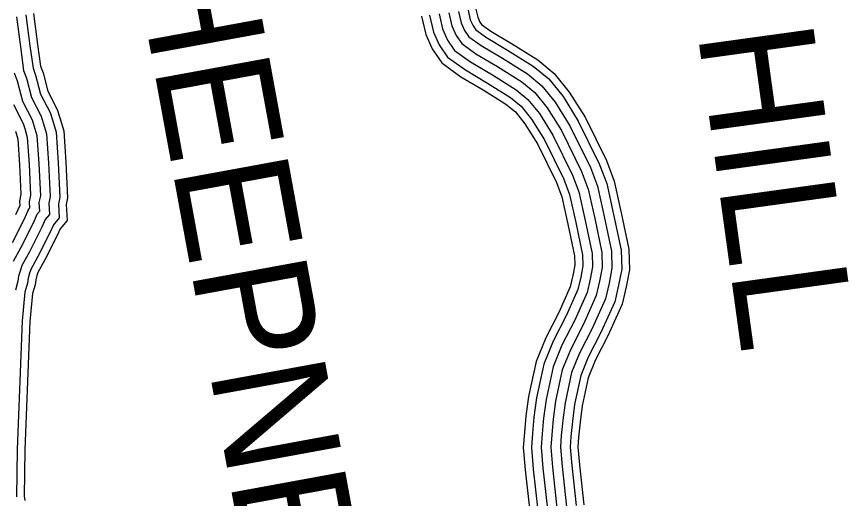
# Model space of a CAD drawing. Extents: x 1551132 to 1791609, y 378168 to 563823.
# Drawn here: x 1601513 to 1604177, y 415289 to 416832 of the extents above; entities that cross this region are included whole.
import ezdxf

# ---------------------------------------------------------------- set-up
doc = ezdxf.new("R2010")
doc.units = 0
for name, color, linetype in [('DESIGN - ROW - Right-of-Way and Easement Labels', 7, 'Continuous'), ('SURVEY - PROPERTY - Owners', 7, 'Continuous'), ('SURVEY - TRANSPORTATION - Roads', 7, 'Continuous')]:
    doc.layers.add(name, color=color, linetype=linetype)

msp = doc.modelspace()

# ---------------------------------------------------------------- linework, layer by layer
at = {"layer": 'SURVEY - PROPERTY - Owners'}
msp.add_lwpolyline([(1602897.507, 416844.16), (1602907.032, 416801.926), (1602920.698, 416771.684), (1602938.414, 416745.408), (1602984.097, 416712.799), (1603053.178, 416671.723), (1603131.251, 416622.863), (1603172.909, 416588.287), (1603212.4, 416539.703), (1603257.615, 416466.976), (1603322.18, 416335.864), (1603343.546, 416279.454), (1603364.479, 416184.943), (1603387.245, 416076.374), (1603388.687, 416028.214), (1603380.162, 415984.188), (1603369.612, 415938.17), (1603328.488, 415846.368), (1603287.506, 415766.607), (1603260.706, 415700.714), (1603239.107, 415599.845), (1603231.44, 415542.326), (1603230.482, 415530.818), (1603226.649, 415492.467), (1603223.765, 415452.416), (1603229.023, 415388.172), (1603243.523, 415257.627)], dxfattribs=at)
at = {"layer": 'SURVEY - TRANSPORTATION - Roads'}
for points in [[(1601542.805, 416837.034), (1601555.88, 416738.573), (1601565.73, 416667.005), (1601574.021, 416644.363), (1601590.029, 416583.686), (1601620.403, 416524.426), (1601627.87, 416500.759), (1601639.403, 416461.616), (1601646.553, 416363.797), (1601651.319, 416253.211), (1601647.069, 416231.635), (1601649.544, 416187.167), (1601631.345, 416165.075), (1601621.737, 416143.525), (1601581.496, 416063.889), (1601558.746, 416021.788), (1601554.671, 416010.129), (1601550.03, 415994.046), (1601547.805, 415978.228), (1601539.722, 415949.644), (1601530.88, 415856.909), (1601514.572, 415444.873), (1601512.222, 415293.502)], [(1601567.08, 416841.985), (1601580.371, 416741.89), (1601589.854, 416673.005), (1601597.621, 416651.78), (1601613.245, 416592.578), (1601643.345, 416533.843), (1601651.511, 416507.967), (1601663.861, 416466.066), (1601671.235, 416365.23), (1601676.144, 416251.327), (1601671.919, 416229.91), (1601674.76, 416178.909), (1601652.552, 416151.941), (1601644.061, 416132.916), (1601603.404, 416052.439), (1601581.429, 416011.763), (1601578.229, 416002.612), (1601574.263, 415988.87), (1601572.046, 415973.12), (1601564.121, 415945.069), (1601555.546, 415855.25), (1601539.28, 415444.198), (1601536.98, 415295.561), (1601539.413, 415282.268)], [(1602810.117, 416832.935), (1602823.425, 416773.925), (1602843.825, 416728.799), (1602874.549, 416683.223), (1602936.123, 416639.272), (1603007.496, 416596.837), (1603079.744, 416551.619), (1603110.269, 416526.286), (1603140.834, 416488.676), (1603180.842, 416424.333), (1603241.64, 416300.871), (1603259.273, 416254.303), (1603278.731, 416166.459), (1603299.806, 416065.982), (1603300.722, 416035.323), (1603294.331, 416002.33), (1603286.039, 415966.171), (1603249.398, 415884.369), (1603207.716, 415803.25), (1603176.55, 415726.623), (1603152.617, 415614.845), (1603144.209, 415551.768), (1603143.134, 415538.818), (1603139.251, 415499.984), (1603135.792, 415451.982), (1603141.709, 415379.747), (1603156.5, 415246.569)], [(1602835.742, 416836.227), (1602847.942, 416782.134), (1602866.358, 416741.366), (1602893.274, 416701.457), (1602950.189, 416660.831), (1603020.887, 416618.788), (1603094.844, 416572.503), (1603128.635, 416544.461), (1603161.817, 416503.635), (1603203.35, 416436.842), (1603265.248, 416311.13), (1603283.981, 416261.679), (1603303.872, 416171.876), (1603325.438, 416069.024), (1603326.513, 416033.239), (1603319.497, 415997.013), (1603310.539, 415957.962), (1603272.589, 415873.227), (1603231.107, 415792.508), (1603201.224, 415719.023), (1603177.975, 415610.445), (1603169.783, 415549.002), (1603168.742, 415536.476), (1603164.875, 415497.775), (1603161.583, 415452.107), (1603167.308, 415382.222), (1603182.008, 415249.81)], [(1602866.624, 416840.194), (1602877.483, 416792.034), (1602893.532, 416756.525), (1602915.848, 416723.432), (1602967.139, 416686.815), (1603037.029, 416645.255), (1603113.052, 416597.687), (1603150.768, 416566.37), (1603187.108, 416521.669), (1603230.482, 416451.909), (1603293.714, 416323.497), (1603313.764, 416270.562), (1603334.171, 416178.41), (1603356.346, 416072.699), (1603357.596, 416030.731), (1603349.829, 415990.597), (1603340.079, 415948.062), (1603300.539, 415859.801), (1603259.306, 415779.558), (1603230.965, 415709.872), (1603208.541, 415605.145), (1603200.608, 415545.66), (1603199.608, 415533.643), (1603195.758, 415495.125), (1603192.674, 415452.266), (1603198.166, 415385.197), (1603212.765, 415253.719)], [(1602897.507, 416844.16), (1602907.032, 416801.926), (1602920.698, 416771.684), (1602938.414, 416745.408), (1602984.097, 416712.799), (1603053.178, 416671.723), (1603131.251, 416622.863), (1603172.909, 416588.287), (1603212.4, 416539.703), (1603257.615, 416466.976), (1603322.18, 416335.864), (1603343.546, 416279.454), (1603364.479, 416184.943), (1603387.245, 416076.374), (1603388.687, 416028.214), (1603380.162, 415984.188), (1603369.612, 415938.17), (1603328.488, 415846.368), (1603287.506, 415766.607), (1603260.706, 415700.714), (1603239.107, 415599.845), (1603231.44, 415542.326), (1603230.482, 415530.818), (1603226.649, 415492.467), (1603223.765, 415452.416), (1603229.023, 415388.172), (1603243.523, 415257.627)], [(1602897.507, 416844.16), (1602907.032, 416801.926), (1602920.698, 416771.684), (1602938.414, 416745.408), (1602984.097, 416712.799), (1603053.178, 416671.723), (1603131.251, 416622.863), (1603172.909, 416588.287), (1603212.4, 416539.703), (1603257.615, 416466.976), (1603322.18, 416335.864), (1603343.546, 416279.454), (1603364.479, 416184.943), (1603387.245, 416076.374), (1603388.687, 416028.214), (1603380.162, 415984.188), (1603369.612, 415938.17), (1603328.488, 415846.368), (1603287.506, 415766.607), (1603260.706, 415700.714), (1603239.107, 415599.845), (1603231.44, 415542.326), (1603230.482, 415530.818), (1603226.649, 415492.467), (1603223.765, 415452.416), (1603229.023, 415388.172), (1603243.523, 415257.627)], [(1602928.39, 416848.127), (1602936.581, 416811.818), (1602947.864, 416786.842), (1602960.981, 416767.383), (1603001.055, 416738.783), (1603069.328, 416698.19), (1603149.451, 416648.039), (1603195.05, 416610.204), (1603237.691, 416557.736), (1603284.748, 416482.043), (1603350.646, 416348.231), (1603373.329, 416288.346), (1603394.787, 416191.477), (1603418.144, 416080.049), (1603419.778, 416025.698), (1603410.495, 415977.78), (1603399.145, 415928.278), (1603356.437, 415832.934), (1603315.705, 415753.657), (1603290.447, 415691.555), (1603269.673, 415594.544), (1603262.273, 415538.993), (1603261.356, 415527.993), (1603257.539, 415489.808), (1603254.856, 415452.566), (1603259.881, 415391.147), (1603274.281, 415261.536)], [(1602959.272, 416852.094), (1602966.122, 416821.718), (1602975.039, 416802.001), (1602983.555, 416789.359), (1603018.004, 416764.767), (1603085.469, 416724.657), (1603167.659, 416673.223), (1603217.183, 416632.113), (1603262.982, 416575.77), (1603311.88, 416497.11), (1603379.112, 416360.598), (1603403.112, 416297.23), (1603425.086, 416198.01), (1603449.052, 416083.724), (1603450.86, 416023.189), (1603440.827, 415971.363), (1603428.686, 415918.378), (1603384.387, 415819.509), (1603343.904, 415740.707), (1603320.188, 415682.405), (1603300.239, 415589.244), (1603293.097, 415535.651), (1603292.222, 415525.159), (1603288.422, 415487.158), (1603285.947, 415452.724), (1603290.739, 415394.123), (1603305.038, 415265.444)], [(1602983.897, 416855.252), (1602989.68, 416829.602), (1602996.696, 416814.085), (1603001.546, 416806.884), (1603031.529, 416785.484), (1603098.344, 416745.758), (1603182.167, 416693.298), (1603234.832, 416649.589), (1603283.148, 416590.146), (1603333.513, 416509.127), (1603401.803, 416370.457), (1603426.853, 416304.322), (1603449.244, 416203.219), (1603473.693, 416086.649), (1603475.651, 416021.181), (1603465.01, 415966.254), (1603452.227, 415910.486), (1603406.678, 415808.8), (1603366.387, 415730.381), (1603343.904, 415675.105), (1603324.613, 415585.011), (1603317.68, 415532.993), (1603316.838, 415522.909), (1603313.055, 415485.042), (1603310.738, 415452.841), (1603315.346, 415396.498), (1603329.554, 415268.553)], [(1601512.356, 416830.834), (1601525.156, 416734.423), (1601535.481, 416659.48), (1601544.414, 416635.062), (1601560.913, 416572.527), (1601591.621, 416512.609), (1601598.212, 416491.709), (1601608.729, 416456.041), (1601615.603, 416361.997), (1601620.195, 416255.577), (1601615.895, 416233.81), (1601617.92, 416197.534), (1601604.745, 416181.542), (1601593.729, 416156.842), (1601554.021, 416078.256), (1601530.305, 416034.347), (1601525.122, 416019.546), (1601519.639, 416000.537), (1601517.406, 415984.629), (1601509.131, 415955.378)], [(1601505.223, 416651.954), (1601514.806, 416625.762), (1601531.797, 416561.377), (1601562.846, 416500.792), (1601568.563, 416482.667), (1601578.054, 416450.466), (1601584.654, 416360.197), (1601589.062, 416257.944), (1601584.729, 416235.977), (1601586.296, 416207.901), (1601578.146, 416198.009), (1601565.721, 416170.15), (1601526.547, 416092.615), (1601501.856, 416046.914)], [(1601505.223, 416651.954), (1601514.806, 416625.762), (1601531.797, 416561.377), (1601562.846, 416500.792), (1601568.563, 416482.667), (1601578.054, 416450.466), (1601584.654, 416360.197), (1601589.062, 416257.944), (1601584.729, 416235.977), (1601586.296, 416207.901), (1601578.146, 416198.009), (1601565.721, 416170.15), (1601526.547, 416092.615), (1601501.856, 416046.914)], [(1601502.681, 416550.227), (1601534.072, 416488.975), (1601538.914, 416473.625), (1601547.38, 416444.891), (1601553.705, 416358.397), (1601557.93, 416260.311), (1601553.563, 416238.144), (1601554.671, 416218.268), (1601551.547, 416214.476), (1601537.714, 416183.459), (1601499.073, 416106.973)], [(1601509.256, 416464.575), (1601516.706, 416439.316), (1601522.756, 416356.597), (1601526.805, 416262.678), (1601522.389, 416240.319), (1601523.139, 416226.893), (1601509.706, 416196.776)]]:
    msp.add_lwpolyline(points, dxfattribs=at)

# ---------------------------------------------------------------- texts
at = {"layer": 'DESIGN - ROW - Right-of-Way and Easement Labels'}
for s, height, rotation, p in [('SHEEPNECK', 370.009, 280.397431, (1601827.066, 417348.873)), ('HILL', 370.0093, 277.842247, (1603693.338, 416781.509))]:
    msp.add_text(s, height=height, rotation=rotation, dxfattribs=at).set_placement(p)

doc.saveas('drawing.dxf')
